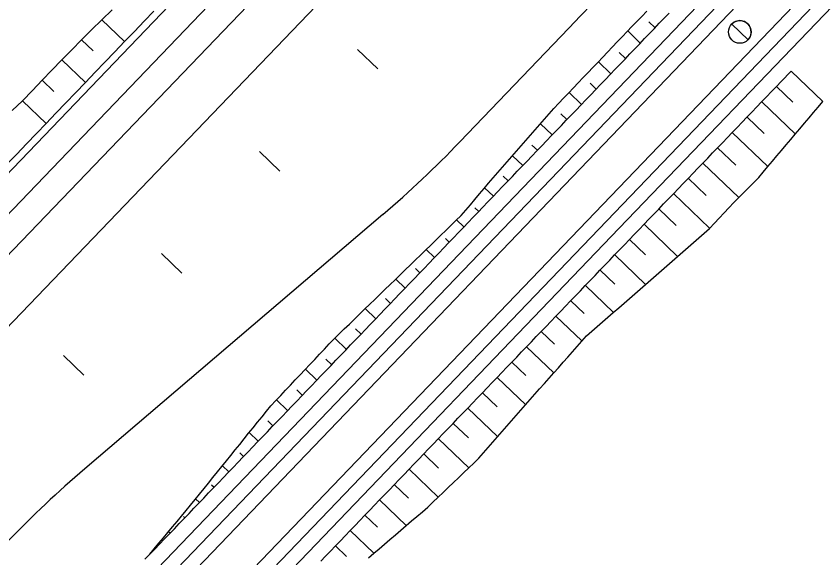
# Model space of a CAD drawing. Extents: x 6503541 to 6503743, y 5888004 to 5888145.
# Drawn here: x 6503697.598 to 6503698.967, y 5888105.369 to 5888106.288 of the extents above; entities that cross this region are included whole.
import ezdxf

# ---------------------------------------------------------------- set-up
doc = ezdxf.new("R2010")
doc.units = 0
doc.layers.add('12', color=7, linetype='Continuous')

msp = doc.modelspace()

# ---------------------------------------------------------------- linework, layer by layer
at = {"layer": '12'}
for p, q in [((6503695.783, 5888104.1441), (6503698.1629, 5888106.6248)), ((6503695.0784, 5888103.3403), (6503698.1975, 5888106.5915)), ((6503696.5079, 5888103.9655), (6503699.0041, 5888106.5674)), ((6503695.113, 5888103.3071), (6503698.2321, 5888106.5583)), ((6503695.2301, 5888102.5989), (6503699.0215, 5888106.5508)), ((6503695.2474, 5888102.5823), (6503699.0388, 5888106.5342)), ((6503695.1737, 5888103.2489), (6503698.2928, 5888106.5002)), ((6503695.2977, 5888102.5341), (6503699.089, 5888106.486)), ((6503695.315, 5888102.5175), (6503699.1063, 5888106.4694)), ((6503698.6205, 5888105.9283), (6503699.1236, 5888106.4528)), ((6503698.6705, 5888106.2784), (6503698.6812, 5888106.2682)), ((6503698.3502, 5888106.0747), (6503698.5352, 5888106.2676)), ((6503698.6562, 5888106.2423), (6503698.6349, 5888106.2628)), ((6503698.6206, 5888106.2265), (6503698.6313, 5888106.2163)), ((6503698.6064, 5888106.1903), (6503698.5851, 5888106.2107)), ((6503698.9119, 5888106.1947), (6503698.9656, 5888106.1432)), ((6503698.5709, 5888106.1745), (6503698.5815, 5888106.1643)), ((6503698.9147, 5888106.1422), (6503698.887, 5888106.1687)), ((6503698.5566, 5888106.1383), (6503698.5354, 5888106.1586)), ((6503698.8621, 5888106.1427), (6503698.9192, 5888106.088)), ((6503698.5212, 5888106.1224), (6503698.5316, 5888106.1124)), ((6503698.8665, 5888106.0886), (6503698.8372, 5888106.1168)), ((6503698.5067, 5888106.0864), (6503698.487, 5888106.1053)), ((6503698.8122, 5888106.0908), (6503698.8727, 5888106.0328)), ((6503698.4725, 5888106.0693), (6503698.4818, 5888106.0604)), ((6503698.818, 5888106.0353), (6503698.7873, 5888106.0648)), ((6503698.4569, 5888106.0344), (6503698.4394, 5888106.0512)), ((6503698.7624, 5888106.0388), (6503698.8234, 5888105.9803)), ((6503698.4238, 5888106.0163), (6503698.4319, 5888106.0084)), ((6503698.768, 5888105.9836), (6503698.7375, 5888106.0129)), ((6503698.407, 5888105.9825), (6503698.3922, 5888105.9967)), ((6503698.7126, 5888105.9869), (6503698.7738, 5888105.9281)), ((6503698.3755, 5888105.9628), (6503698.3821, 5888105.9565)), ((6503698.7171, 5888105.9326), (6503698.6876, 5888105.9609)), ((6503698.2198, 5888105.9517), (6503697.7142, 5888105.5202)), ((6503698.3572, 5888105.9305), (6503698.3447, 5888105.9425)), ((6503698.6627, 5888105.9349), (6503698.7194, 5888105.8805)), ((6503696.6274, 5888103.8508), (6503698.6205, 5888105.9283)), ((6503698.3256, 5888105.9109), (6503698.3322, 5888105.9045)), ((6503698.665, 5888105.8828), (6503698.6378, 5888105.9089)), ((6503698.3073, 5888105.8786), (6503698.2932, 5888105.8921)), ((6503698.6129, 5888105.883), (6503698.665, 5888105.8329)), ((6503698.2749, 5888105.8598), (6503698.2824, 5888105.8526)), ((6503698.6129, 5888105.8331), (6503698.5879, 5888105.857)), ((6503698.2575, 5888105.8266), (6503698.2415, 5888105.8419)), ((6503698.563, 5888105.831), (6503698.6106, 5888105.7853)), ((6503698.2241, 5888105.8087), (6503698.2326, 5888105.8006)), ((6503698.5608, 5888105.7833), (6503698.5381, 5888105.805)), ((6503698.2076, 5888105.7746), (6503698.1898, 5888105.7918)), ((6503698.5132, 5888105.779), (6503698.5571, 5888105.7369)), ((6503698.1733, 5888105.7577), (6503698.1827, 5888105.7487)), ((6503698.1578, 5888105.7227), (6503698.138, 5888105.7417)), ((6503698.5108, 5888105.7315), (6503698.4883, 5888105.7531)), ((6503698.4633, 5888105.7271), (6503698.5095, 5888105.6828)), ((6503698.1231, 5888105.7061), (6503698.1329, 5888105.6967)), ((6503698.462, 5888105.6784), (6503698.4384, 5888105.7011)), ((6503698.1079, 5888105.6707), (6503698.0886, 5888105.6893)), ((6503698.4135, 5888105.6751), (6503698.4619, 5888105.6287)), ((6503698.0735, 5888105.6539), (6503698.083, 5888105.6448)), ((6503698.4133, 5888105.6254), (6503698.3886, 5888105.6492)), ((6503698.0581, 5888105.6188), (6503698.0392, 5888105.6369)), ((6503698.3636, 5888105.6232), (6503698.4143, 5888105.5746)), ((6503698.0244, 5888105.6012), (6503698.0332, 5888105.5928)), ((6503698.3646, 5888105.5724), (6503698.3387, 5888105.5972)), ((6503698.0083, 5888105.5668), (6503697.993, 5888105.5814)), ((6503698.3138, 5888105.5712), (6503698.3655, 5888105.5216)), ((6503697.9768, 5888105.5471), (6503697.9833, 5888105.5408)), ((6503698.3141, 5888105.521), (6503698.2889, 5888105.5452)), ((6503697.9584, 5888105.5149), (6503697.9476, 5888105.5252)), ((6503698.264, 5888105.5193), (6503698.3133, 5888105.4719)), ((6503697.9292, 5888105.493), (6503697.9335, 5888105.4889)), ((6503698.263, 5888105.4703), (6503698.239, 5888105.4933)), ((6503697.9086, 5888105.4629), (6503697.9021, 5888105.4691)), ((6503698.2141, 5888105.4673), (6503698.2594, 5888105.4239)), ((6503698.2105, 5888105.4209), (6503698.1892, 5888105.4413)), ((6503697.8814, 5888105.439), (6503697.8836, 5888105.4369)), ((6503697.8587, 5888105.4109), (6503697.8562, 5888105.4134)), ((6503698.1643, 5888105.4154), (6503698.2043, 5888105.3769)), ((6503698.1581, 5888105.3714), (6503698.1393, 5888105.3894))]:
    msp.add_line(p, q, dxfattribs=at)
for points in [[(6503697.5822, 5888106.0368), (6503697.5988, 5888106.0541), (6503697.6154, 5888106.0715), (6503697.632, 5888106.0888), (6503697.6486, 5888106.1061), (6503697.6653, 5888106.1234), (6503697.6819, 5888106.1407), (6503697.6985, 5888106.1581), (6503697.7151, 5888106.1754), (6503697.7317, 5888106.1927), (6503697.7483, 5888106.21), (6503697.7649, 5888106.2273), (6503697.7816, 5888106.2447), (6503697.7982, 5888106.262), (6503697.8148, 5888106.2793), (6503697.8314, 5888106.2966)], [(6503697.5912, 5888106.1279), (6503697.6087, 5888106.1445), (6503697.6253, 5888106.1618), (6503697.6417, 5888106.1792), (6503697.6585, 5888106.1964), (6503697.6752, 5888106.2136), (6503697.692, 5888106.2308), (6503697.7088, 5888106.248), (6503697.7257, 5888106.265), (6503697.743, 5888106.2817), (6503697.7603, 5888106.2984)], [(6503697.816, 5888105.3666), (6503697.8242, 5888105.3754), (6503697.832, 5888105.3846), (6503697.8397, 5888105.3938), (6503697.8475, 5888105.403), (6503697.8552, 5888105.4122), (6503697.863, 5888105.4214), (6503697.8706, 5888105.4307), (6503697.8783, 5888105.44), (6503697.8859, 5888105.4493), (6503697.8935, 5888105.4586), (6503697.9012, 5888105.4679), (6503697.9088, 5888105.4772), (6503697.9163, 5888105.4866), (6503697.9239, 5888105.496), (6503697.9315, 5888105.5053), (6503697.9391, 5888105.5147), (6503697.9466, 5888105.5241), (6503697.9542, 5888105.5334), (6503697.9618, 5888105.5428), (6503697.9693, 5888105.5522), (6503697.9769, 5888105.5615), (6503697.9845, 5888105.5709), (6503697.992, 5888105.5803), (6503697.9996, 5888105.5896), (6503698.0072, 5888105.599), (6503698.0148, 5888105.6084), (6503698.0223, 5888105.6177), (6503698.0299, 5888105.6271), (6503698.0382, 5888105.6358), (6503698.0464, 5888105.6445), (6503698.0546, 5888105.6533), (6503698.0628, 5888105.662), (6503698.0711, 5888105.6708), (6503698.0793, 5888105.6795), (6503698.0875, 5888105.6882), (6503698.0957, 5888105.697), (6503698.104, 5888105.7057), (6503698.1122, 5888105.7144), (6503698.1204, 5888105.7232), (6503698.1287, 5888105.7319), (6503698.1369, 5888105.7406), (6503698.1456, 5888105.749), (6503698.1542, 5888105.7573), (6503698.1628, 5888105.7657), (6503698.1714, 5888105.774), (6503698.18, 5888105.7824), (6503698.1887, 5888105.7907), (6503698.1973, 5888105.7991), (6503698.2059, 5888105.8075), (6503698.2145, 5888105.8158), (6503698.2232, 5888105.8242), (6503698.2318, 5888105.8325), (6503698.2404, 5888105.8409), (6503698.249, 5888105.8492), (6503698.2576, 5888105.8576), (6503698.2663, 5888105.866), (6503698.2749, 5888105.8743), (6503698.2835, 5888105.8827), (6503698.2921, 5888105.891), (6503698.3007, 5888105.8994), (6503698.3093, 5888105.9078), (6503698.3179, 5888105.9162), (6503698.3265, 5888105.9246), (6503698.3351, 5888105.933), (6503698.3436, 5888105.9414), (6503698.3522, 5888105.9498), (6503698.3603, 5888105.9587), (6503698.368, 5888105.9679), (6503698.3757, 5888105.9771), (6503698.3835, 5888105.9863), (6503698.3912, 5888105.9955), (6503698.399, 5888106.0047), (6503698.4067, 5888106.0139), (6503698.4147, 5888106.0229), (6503698.4226, 5888106.032), (6503698.4305, 5888106.041), (6503698.4384, 5888106.05), (6503698.4464, 5888106.059), (6503698.4543, 5888106.0681), (6503698.4622, 5888106.0771), (6503698.4701, 5888106.0861), (6503698.4781, 5888106.0951), (6503698.486, 5888106.1042), (6503698.4939, 5888106.1132), (6503698.5018, 5888106.1222), (6503698.5098, 5888106.1312), (6503698.5178, 5888106.1401), (6503698.5261, 5888106.1488), (6503698.5344, 5888106.1575), (6503698.5427, 5888106.1662), (6503698.5509, 5888106.1749), (6503698.5592, 5888106.1836), (6503698.5675, 5888106.1922), (6503698.5758, 5888106.2009), (6503698.5841, 5888106.2096), (6503698.5924, 5888106.2183), (6503698.6006, 5888106.227), (6503698.6089, 5888106.2357), (6503698.6172, 5888106.2444), (6503698.6255, 5888106.253), (6503698.6338, 5888106.2617), (6503698.6421, 5888106.2703), (6503698.6505, 5888106.2789), (6503698.6588, 5888106.2876), (6503698.6671, 5888106.2962)], [(6503697.8161, 5888105.3666), (6503697.8244, 5888105.3752), (6503697.8327, 5888105.3839), (6503697.8411, 5888105.3925), (6503697.8494, 5888105.4012), (6503697.8577, 5888105.4099), (6503697.866, 5888105.4185), (6503697.8743, 5888105.4272), (6503697.8826, 5888105.4358), (6503697.8909, 5888105.4445), (6503697.8992, 5888105.4532), (6503697.9075, 5888105.4618), (6503697.9158, 5888105.4705), (6503697.9241, 5888105.4791), (6503697.9324, 5888105.4878), (6503697.9407, 5888105.4964), (6503697.9491, 5888105.5051), (6503697.9574, 5888105.5138), (6503697.9657, 5888105.5224), (6503697.974, 5888105.5311), (6503697.9823, 5888105.5397), (6503697.9906, 5888105.5484), (6503697.9989, 5888105.5571), (6503698.0072, 5888105.5657), (6503698.0155, 5888105.5744), (6503698.0238, 5888105.583), (6503698.0321, 5888105.5917), (6503698.0404, 5888105.6004), (6503698.0487, 5888105.609), (6503698.0571, 5888105.6177), (6503698.0654, 5888105.6263), (6503698.0737, 5888105.635), (6503698.082, 5888105.6437), (6503698.0903, 5888105.6523), (6503698.0986, 5888105.661), (6503698.1069, 5888105.6696), (6503698.1152, 5888105.6783), (6503698.1235, 5888105.687), (6503698.1318, 5888105.6956), (6503698.1401, 5888105.7043), (6503698.1484, 5888105.7129), (6503698.1567, 5888105.7216), (6503698.165, 5888105.7303), (6503698.1734, 5888105.7389), (6503698.1817, 5888105.7476), (6503698.19, 5888105.7562), (6503698.1983, 5888105.7649), (6503698.2066, 5888105.7735), (6503698.2149, 5888105.7822), (6503698.2232, 5888105.7909), (6503698.2315, 5888105.7995), (6503698.2398, 5888105.8082), (6503698.2481, 5888105.8168), (6503698.2564, 5888105.8255), (6503698.2647, 5888105.8342), (6503698.273, 5888105.8428), (6503698.2814, 5888105.8515), (6503698.2897, 5888105.8601), (6503698.298, 5888105.8688), (6503698.3063, 5888105.8775), (6503698.3146, 5888105.8861), (6503698.3229, 5888105.8948), (6503698.3312, 5888105.9034), (6503698.3395, 5888105.9121), (6503698.3478, 5888105.9208), (6503698.3561, 5888105.9294), (6503698.3644, 5888105.9381), (6503698.3727, 5888105.9467), (6503698.381, 5888105.9554), (6503698.3894, 5888105.9641), (6503698.3977, 5888105.9727), (6503698.406, 5888105.9814), (6503698.4143, 5888105.99), (6503698.4226, 5888105.9987), (6503698.4309, 5888106.0074), (6503698.4392, 5888106.016), (6503698.4475, 5888106.0247), (6503698.4558, 5888106.0333), (6503698.4641, 5888106.042), (6503698.4724, 5888106.0506), (6503698.4807, 5888106.0593), (6503698.489, 5888106.068), (6503698.4973, 5888106.0766), (6503698.5057, 5888106.0853), (6503698.514, 5888106.0939), (6503698.5223, 5888106.1026), (6503698.5306, 5888106.1113), (6503698.5389, 5888106.1199), (6503698.5472, 5888106.1286), (6503698.5555, 5888106.1372), (6503698.5638, 5888106.1459), (6503698.5721, 5888106.1546), (6503698.5804, 5888106.1632), (6503698.5887, 5888106.1719), (6503698.597, 5888106.1805), (6503698.6053, 5888106.1892), (6503698.6137, 5888106.1979), (6503698.622, 5888106.2065), (6503698.6303, 5888106.2152), (6503698.6386, 5888106.2238), (6503698.6469, 5888106.2325), (6503698.6552, 5888106.2412), (6503698.6635, 5888106.2498), (6503698.6718, 5888106.2585), (6503698.6801, 5888106.2671), (6503698.6884, 5888106.2758), (6503698.6967, 5888106.2845), (6503698.705, 5888106.2931)], [(6503697.743, 5888106.2817), (6503697.7816, 5888106.2447)], [(6503698.8112, 5888106.2744), (6503698.8389, 5888106.2479)], [(6503697.7088, 5888106.248), (6503697.7286, 5888106.229)], [(6503698.2111, 5888106.1984), (6503698.1765, 5888106.2316)], [(6503697.6752, 5888106.2136), (6503697.7151, 5888106.1754)], [(6503698.1143, 5888105.3632), (6503698.1226, 5888105.3719), (6503698.1309, 5888105.3806), (6503698.1392, 5888105.3892), (6503698.1475, 5888105.3979), (6503698.1558, 5888105.4065), (6503698.1641, 5888105.4152), (6503698.1724, 5888105.4239), (6503698.1807, 5888105.4325), (6503698.189, 5888105.4412), (6503698.1973, 5888105.4498), (6503698.2056, 5888105.4585), (6503698.214, 5888105.4672), (6503698.2223, 5888105.4758), (6503698.2306, 5888105.4845), (6503698.2389, 5888105.4931), (6503698.2472, 5888105.5018), (6503698.2555, 5888105.5104), (6503698.2638, 5888105.5191), (6503698.2721, 5888105.5278), (6503698.2804, 5888105.5364), (6503698.2887, 5888105.5451), (6503698.297, 5888105.5537), (6503698.3053, 5888105.5624), (6503698.3136, 5888105.5711), (6503698.322, 5888105.5797), (6503698.3303, 5888105.5884), (6503698.3386, 5888105.597), (6503698.3469, 5888105.6057), (6503698.3552, 5888105.6144), (6503698.3635, 5888105.623), (6503698.3718, 5888105.6317), (6503698.3801, 5888105.6403), (6503698.3884, 5888105.649), (6503698.3967, 5888105.6577), (6503698.405, 5888105.6663), (6503698.4133, 5888105.675), (6503698.4216, 5888105.6836), (6503698.4299, 5888105.6923), (6503698.4383, 5888105.701), (6503698.4466, 5888105.7096), (6503698.4549, 5888105.7183), (6503698.4632, 5888105.7269), (6503698.4715, 5888105.7356), (6503698.4798, 5888105.7443), (6503698.4881, 5888105.7529), (6503698.4964, 5888105.7616), (6503698.5047, 5888105.7702), (6503698.513, 5888105.7789), (6503698.5213, 5888105.7875), (6503698.5296, 5888105.7962), (6503698.5379, 5888105.8049), (6503698.5463, 5888105.8135), (6503698.5546, 5888105.8222), (6503698.5629, 5888105.8308), (6503698.5712, 5888105.8395), (6503698.5795, 5888105.8482), (6503698.5878, 5888105.8568), (6503698.5961, 5888105.8655), (6503698.6044, 5888105.8741), (6503698.6127, 5888105.8828), (6503698.621, 5888105.8915), (6503698.6293, 5888105.9001), (6503698.6376, 5888105.9088), (6503698.6459, 5888105.9174), (6503698.6543, 5888105.9261), (6503698.6626, 5888105.9348), (6503698.6709, 5888105.9434), (6503698.6792, 5888105.9521), (6503698.6875, 5888105.9607), (6503698.6958, 5888105.9694), (6503698.7041, 5888105.9781), (6503698.7124, 5888105.9867), (6503698.7207, 5888105.9954), (6503698.729, 5888106.004), (6503698.7373, 5888106.0127), (6503698.7456, 5888106.0214), (6503698.7539, 5888106.03), (6503698.7622, 5888106.0387), (6503698.7706, 5888106.0473), (6503698.7789, 5888106.056), (6503698.7872, 5888106.0646), (6503698.7955, 5888106.0733), (6503698.8038, 5888106.082), (6503698.8121, 5888106.0906), (6503698.8204, 5888106.0993), (6503698.8287, 5888106.1079), (6503698.837, 5888106.1166), (6503698.8453, 5888106.1253), (6503698.8536, 5888106.1339), (6503698.8619, 5888106.1426), (6503698.8702, 5888106.1512), (6503698.8786, 5888106.1599), (6503698.8869, 5888106.1686), (6503698.8952, 5888106.1772), (6503698.9119, 5888106.1947)], [(6503697.6417, 5888106.1792), (6503697.6618, 5888106.16)], [(6503697.6087, 5888106.1445), (6503697.6486, 5888106.1061)], [(6503698.195, 5888105.369), (6503698.2041, 5888105.3768), (6503698.2133, 5888105.3846), (6503698.2225, 5888105.3924), (6503698.2317, 5888105.4003), (6503698.2408, 5888105.4081), (6503698.25, 5888105.4159), (6503698.2592, 5888105.4238), (6503698.2684, 5888105.4316), (6503698.2775, 5888105.4394), (6503698.2867, 5888105.4472), (6503698.2958, 5888105.4552), (6503698.3045, 5888105.4635), (6503698.3132, 5888105.4718), (6503698.3218, 5888105.48), (6503698.3305, 5888105.4883), (6503698.3392, 5888105.4966), (6503698.3479, 5888105.5049), (6503698.3566, 5888105.5132), (6503698.3654, 5888105.5215), (6503698.3741, 5888105.5297), (6503698.3824, 5888105.5384), (6503698.3903, 5888105.5474), (6503698.3982, 5888105.5564), (6503698.4062, 5888105.5654), (6503698.4141, 5888105.5745), (6503698.422, 5888105.5835), (6503698.43, 5888105.5925), (6503698.4379, 5888105.6015), (6503698.4459, 5888105.6105), (6503698.4538, 5888105.6195), (6503698.4617, 5888105.6285), (6503698.4697, 5888105.6376), (6503698.4776, 5888105.6466), (6503698.4855, 5888105.6556), (6503698.4935, 5888105.6646), (6503698.5014, 5888105.6736), (6503698.5094, 5888105.6826), (6503698.5173, 5888105.6916), (6503698.5252, 5888105.7007), (6503698.5332, 5888105.7097), (6503698.5411, 5888105.7187), (6503698.549, 5888105.7277), (6503698.557, 5888105.7367), (6503698.5651, 5888105.7456), (6503698.5742, 5888105.7535), (6503698.5832, 5888105.7614), (6503698.5923, 5888105.7693), (6503698.6014, 5888105.7773), (6503698.6104, 5888105.7852), (6503698.6195, 5888105.7931), (6503698.6286, 5888105.8011), (6503698.6377, 5888105.809), (6503698.6467, 5888105.8169), (6503698.6558, 5888105.8248), (6503698.6649, 5888105.8328), (6503698.6739, 5888105.8407), (6503698.683, 5888105.8486), (6503698.6921, 5888105.8566), (6503698.7011, 5888105.8645), (6503698.7102, 5888105.8724), (6503698.7193, 5888105.8803), (6503698.7283, 5888105.8883), (6503698.7374, 5888105.8962), (6503698.7465, 5888105.9041), (6503698.7556, 5888105.9121), (6503698.7646, 5888105.92), (6503698.7737, 5888105.9279), (6503698.782, 5888105.9366), (6503698.7902, 5888105.9454), (6503698.7984, 5888105.9541), (6503698.8066, 5888105.9629), (6503698.8148, 5888105.9716), (6503698.8233, 5888105.9801), (6503698.8317, 5888105.9887), (6503698.8402, 5888105.9972), (6503698.8486, 5888106.0057), (6503698.857, 5888106.0143), (6503698.8648, 5888106.0235), (6503698.8725, 5888106.0327), (6503698.8803, 5888106.0418), (6503698.888, 5888106.051), (6503698.8958, 5888106.0602), (6503698.9035, 5888106.0694), (6503698.9113, 5888106.0786), (6503698.919, 5888106.0878), (6503698.9268, 5888106.097), (6503698.9345, 5888106.1062), (6503698.9423, 5888106.1154), (6503698.95, 5888106.1246), (6503698.9578, 5888106.1338), (6503698.9656, 5888106.1432)], [(6503698.045, 5888106.0252), (6503698.0103, 5888106.0584)], [(6503697.8788, 5888105.852), (6503697.8442, 5888105.8853)], [(6503697.7127, 5888105.6788), (6503697.678, 5888105.7121)]]:
    msp.add_lwpolyline(points, dxfattribs=at)
msp.add_circle((6503698.825, 5888106.2611), 0.0192, dxfattribs=at)
for centre, radius, start, end in [((6503685.3946, 5888118.8742), 18.21, 316.18813, 321.94657), ((6503698.825, 5888106.2611), 0.0192, 11.7409, 136.1881), ((6503698.825, 5888106.2611), 0.0192, 316.1881, 11.7409), ((6503697.0513, 5888107.3208), 1.8, 310.4775, 316.1881), ((6503698.8827, 5888104.151), 1.8, 130.4775, 136.1881)]:
    msp.add_arc(centre, radius, start, end, dxfattribs=at)

doc.saveas('drawing.dxf')
